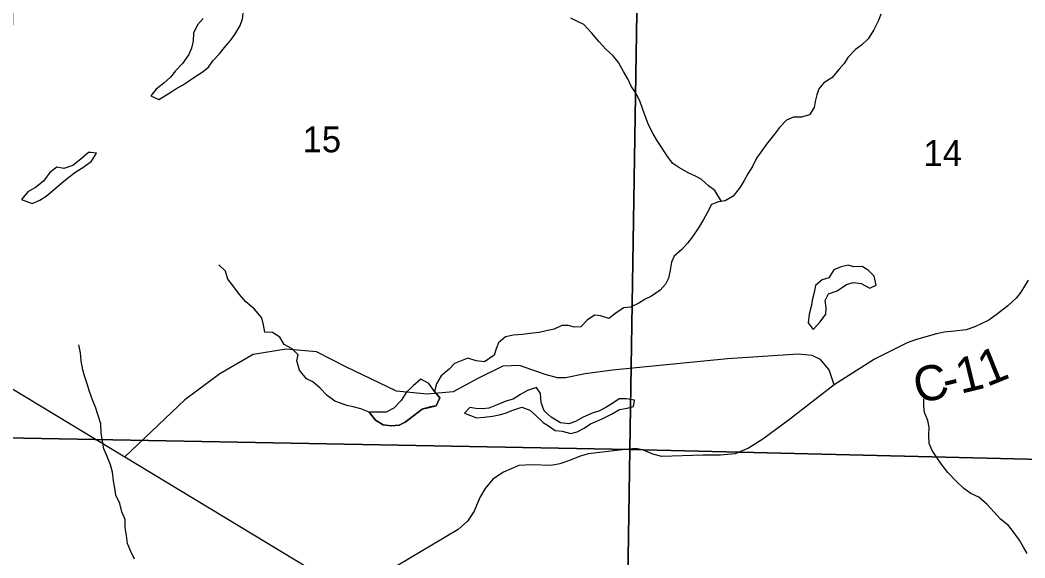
# Model space of a CAD drawing. Extents: x 2043100 to 2470832, y 443715 to 810583.
# Drawn here: x 2210644 to 2219225, y 654518 to 659112 of the extents above; entities that cross this region are included whole.
import ezdxf

# ---------------------------------------------------------------- set-up
doc = ezdxf.new("R2010")
doc.units = 0
for name, color, linetype in [('GM_X_County_Road', 7, 'Continuous'), ('GM_X_County_Road_Text', 7, 'Continuous'), ('GM_X_Minor_Lake', 7, 'Continuous'), ('GM_X_Minor_River', 7, 'Continuous'), ('GM_X_Section', 7, 'Continuous'), ('GM_X_Section_Text', 7, 'Continuous'), ('GM_X_Township_ROW', 7, 'Continuous')]:
    doc.layers.add(name, color=color, linetype=linetype)

msp = doc.modelspace()

# ---------------------------------------------------------------- linework, layer by layer
at = {"layer": 'GM_X_County_Road'}
for points in [[(2201432.4, 661229.5), (2201432.9, 661229.5), (2201841, 661250.1), (2202196.8, 661256.4), (2202604.5, 661226.7), (2202894.4, 661184.9), (2203102.3, 661113), (2203522.2, 660857), (2207731.3, 657682), (2211538.7, 655381.3), (2213115.5, 654428.6), (2213390.9, 654231.1)], [(2219253.5, 656890.7), (2219189.6, 656786.5), (2219149.7, 656736.4), (2219079.8, 656672.1), (2218991.8, 656603.9), (2218915.9, 656549.7), (2218798, 656491.5), (2218722.1, 656465.3), (2218624.1, 656455.1), (2218536.1, 656447), (2218470.2, 656430.9), (2218298.3, 656382.5), (2218220.3, 656354.4), (2217940.5, 656215.8), (2217594.7, 655995.4), (2217215.2, 655699.9), (2216987.4, 655531.4), (2216863.6, 655455.1), (2216751.6, 655406.8), (2216625.7, 655394.6), (2216473.8, 655394.4), (2216123.9, 655383.9), (2216047.9, 655403.8), (2215967.9, 655439.7), (2215905.9, 655453.7), (2215809.9, 655443.5), (2215498.1, 655407), (2215426.1, 655386.9), (2215336.2, 655350.7), (2215254.2, 655320.5), (2215180.3, 655308.4), (2215012.3, 655314.2), (2214902.4, 655308), (2214772.5, 655251.7), (2214682.5, 655189.5), (2214614.6, 655111.3), (2214570.7, 655033.1), (2214520.8, 654916.9), (2214464.9, 654830.7), (2214385, 654760.5), (2213436.7, 654198.1)]]:
    msp.add_lwpolyline(points, dxfattribs=at)
at = {"layer": 'GM_X_Minor_Lake'}
for points in [[(2211939, 658501.3), (2211973.2, 658523.5), (2212030.9, 658555.9), (2212082.6, 658590.3), (2212136.2, 658626.7), (2212197.9, 658667.2), (2212253.5, 658709.6), (2212289, 658763.9), (2212346.5, 658822.4), (2212390.1, 658878.7), (2212439.6, 658937.1), (2212479.2, 658987.5), (2212520.6, 659059.8), (2212542.1, 659120), (2212551.6, 659194.1), (2212565.1, 659262.3), (2212590.7, 659316.5), (2212627.8, 659434.9)], [(2212206.6, 659125.7), (2212159.1, 659071.3), (2212125.6, 658999), (2212122.1, 658934.9), (2212106.6, 658870.7), (2212085, 658816.5), (2212029.6, 658742.1), (2211972.1, 658679.6), (2211928.6, 658625.3), (2211873, 658572.8), (2211805.5, 658520.3), (2211760, 658466), (2211830.1, 658434.4), (2211907.6, 658481), (2211939, 658501.3)], [(2211246.9, 657979.8), (2211228.2, 657981.9), (2211162.7, 657923.4), (2211093.2, 657870.8), (2211017.5, 657844.3), (2210957.5, 657855.9), (2210898, 657809.4), (2210842.6, 657735), (2210777, 657682.5), (2210709.4, 657644), (2210656, 657579.6)], [(2210656, 657579.6), (2210746.1, 657546.2), (2210813.7, 657574.7), (2210865.4, 657609.1), (2210917.1, 657649.4), (2210984.5, 657708), (2211050.1, 657760.5), (2211121.5, 657817), (2211189.2, 657857.5), (2211252.7, 657906), (2211296.2, 657974.3), (2211246.9, 657979.8)], [(2217942.8, 656898.4), (2217937.2, 656924.5), (2217887.1, 656976.4), (2217835, 657008.3), (2217765.1, 657004), (2217715.1, 657017.9), (2217655.1, 657005.6), (2217593.2, 656979.4), (2217549.4, 656911.2), (2217493.5, 656893), (2217437.7, 656844.7), (2217423.9, 656784.6), (2217412.1, 656730.5), (2217398.2, 656666.4), (2217382.5, 656600.2), (2217374.7, 656526.1), (2217416.8, 656468.2)], [(2217416.8, 656468.2), (2217476.6, 656534.5), (2217524.4, 656600.7), (2217528.2, 656652.8), (2217518, 656716.8), (2217547.9, 656775), (2217621.8, 656799.3), (2217701.6, 656853.6), (2217757.5, 656871.8), (2217827.5, 656862.1), (2217899.6, 656822.3), (2217953.5, 656848.5), (2217942.8, 656898.4)], [(2214183.3, 655939.8), (2214133.4, 656009), (2214065.3, 656044.5), (2213999.8, 655988), (2213942.3, 655929.6), (2213898.8, 655861.3), (2213835.4, 655796.8), (2213769.7, 655762.3), (2213625.3, 655763.1)], [(2213625.3, 655763.1), (2213679.8, 655695.5), (2213746, 655654), (2213812, 655646.5), (2213881.9, 655653.1), (2213933.6, 655677.5), (2214003.2, 655730.2), (2214076.6, 655788.8), (2214198.3, 655817.8), (2214229.7, 655884.2), (2214183.3, 655939.8)], [(2215888.5, 655846.8), (2215891.3, 655866.3), (2215821.3, 655878.1), (2215761.3, 655875.9), (2215705.4, 655839.7), (2215645.6, 655801.4), (2215585.7, 655771.2), (2215529.8, 655755), (2215447.9, 655718.6), (2215386, 655684.4), (2215330.1, 655662.2), (2215260.1, 655671.9), (2215180, 655719.7), (2215119.9, 655775.6), (2215093.7, 655845.6), (2215087.4, 655921.6), (2215055.3, 655973.6), (2214977.4, 655949.3), (2214917.5, 655913), (2214853.7, 655874.8), (2214791.8, 655856.5), (2214717.9, 655826.2), (2214648, 655798), (2214592, 655791.8), (2214536.1, 655795.6), (2214486, 655803.4), (2214438.2, 655753.2)], [(2214438.2, 655753.2), (2214542.3, 655713.5), (2214608.3, 655719.8), (2214678.2, 655730), (2214736.1, 655740.2), (2214790.1, 655754.4), (2214844, 655776.6), (2214927.9, 655804.9), (2214995.9, 655779.2), (2215046, 655737.3), (2215112.2, 655675.4), (2215164.3, 655639.6), (2215214.3, 655607.7), (2215274.3, 655599.9), (2215348.4, 655580.2), (2215400.3, 655594.4), (2215462.2, 655626.6), (2215514.1, 655662.8), (2215568, 655687), (2215619.9, 655709.2), (2215693.7, 655745.5), (2215761.6, 655785.8), (2215829.5, 655798), (2215883.5, 655812.2), (2215888.5, 655846.8)]]:
    msp.add_lwpolyline(points, dxfattribs=at)
at = {"layer": 'GM_X_Minor_River'}
for points in [[(2217994.4, 659161.5), (2217974.6, 659107.4), (2217934.8, 659027.2), (2217885.1, 658950.9), (2217829.3, 658896.6), (2217777.4, 658860.4), (2217713.6, 658792.1), (2217681.8, 658741.9), (2217640, 658691.7), (2217576.2, 658617.3), (2217508.4, 658575.1), (2217464.5, 658524.8), (2217446.7, 658472.7), (2217434.9, 658416.6), (2217425.1, 658364.5), (2217385.3, 658302.3), (2217317.4, 658282), (2217247.4, 658283.8), (2217189.5, 658257.5), (2217129.7, 658195.3), (2217085.9, 658137), (2217018.2, 658050.7), (2216968.4, 657984.4), (2216932.6, 657932.2), (2216898.8, 657862), (2216859, 657797.8), (2216827.2, 657741.7), (2216793.4, 657685.5), (2216733.7, 657609.2), (2216663.8, 657568.9), (2216607.9, 657558.7), (2216548, 657536.4), (2216510.2, 657464.2), (2216480.4, 657408), (2216438.6, 657337.8), (2216382.9, 657257.5), (2216343, 657205.3), (2216295.2, 657151.1), (2216229.4, 657094.8), (2216207.6, 657044.7), (2216195.8, 656976.6), (2216182, 656906.4), (2216156.2, 656856.3), (2216110.4, 656806.1), (2216036.5, 656753.8), (2215982.6, 656727.6), (2215926.8, 656693.3), (2215856.9, 656659), (2215798.9, 656654.8), (2215743.1, 656616.6), (2215671.3, 656564.3), (2215601.2, 656586.1), (2215549.2, 656591.9), (2215487.4, 656547.7), (2215431.6, 656491.4), (2215377.6, 656489.2), (2215323.6, 656503), (2215271.6, 656502.9), (2215203.7, 656470.6), (2215135.8, 656458.3), (2215077.9, 656444.1), (2214997.9, 656433.8), (2214934, 656427.6), (2214858, 656421.3), (2214788.1, 656407.1), (2214730.3, 656354.8), (2214708.4, 656304.7), (2214692.6, 656248.6), (2214608.8, 656192.2), (2214538.8, 656200), (2214468.8, 656223.8), (2214353.5, 656179.4)], [(2216633.1, 657563.3), (2216575.6, 657656.7), (2216521.5, 657696.5), (2216461.3, 657754.4), (2216407.3, 657780.2), (2216355.2, 657804.1), (2216269.1, 657851.9), (2216219, 657887.7), (2216172.8, 657945.7), (2216120.6, 658027.6), (2216082.5, 658087.5), (2216050.3, 658141.5), (2216010.1, 658217.4), (2215991.9, 658271.4), (2215961.7, 658347.4), (2215937.5, 658423.4), (2215899.3, 658493.4), (2215863.1, 658547.4), (2215832.9, 658611.3), (2215796.8, 658673.3), (2215754.6, 658749.2), (2215708.4, 658807.2), (2215648.3, 658861), (2215586.1, 658928.9), (2215525.9, 659000.8), (2215457.7, 659072.7), (2215405.6, 659098.5), (2215347.6, 659128.4)], [(2214353.5, 656179.4), (2214307.7, 656131), (2214240.2, 656072.4), (2214200.8, 656006), (2214183.3, 655939.8), (2214229.7, 655884.2), (2214198.3, 655817.8), (2214146.4, 655807.4), (2214076.6, 655788.8), (2214003.2, 655730.2), (2213933.6, 655677.5), (2213881.9, 655653.1), (2213812, 655646.5), (2213746, 655654), (2213679.8, 655695.5), (2213625.3, 655763.1), (2213555.1, 655792.5), (2213489.1, 655808), (2213435, 655819.6), (2213380.9, 655839.2), (2213330.8, 655856.8), (2213266.5, 655906.3), (2213206.1, 655967.8), (2213143.7, 656021.4), (2213089.5, 656049), (2213031, 656122.5), (2213006.4, 656200.4), (2213020, 656252.6), (2212967.6, 656304.2), (2212899.4, 656339.7), (2212863, 656403.4), (2212800.7, 656442.9), (2212734.7, 656446.4), (2212722.3, 656508.4), (2212707.8, 656568.3), (2212643.2, 656645.8), (2212570.8, 656705.3), (2212516.4, 656766.9), (2212469.9, 656832.6), (2212419.5, 656898.3), (2212396.9, 656968.2), (2212340.6, 657021.7)], [(2211621.2, 654507.7), (2211588.7, 654573.5), (2211562.2, 654641.3), (2211551.7, 654709.3), (2211541.1, 654779.2), (2211542.6, 654845.3), (2211514.1, 654911.1), (2211495.6, 654983), (2211461, 655052.8), (2211452.6, 655112.8), (2211442.1, 655176.8), (2211433.5, 655250.7), (2211417, 655312.7), (2211382.4, 655398.4), (2211360, 655450.3), (2211337, 655582.2), (2211332.3, 655662.2), (2211311.8, 655734.2), (2211289.2, 655806), (2211264.8, 655859.9), (2211236.2, 655939.7), (2211217.7, 656005.6), (2211195.2, 656073.5), (2211180.8, 656125.4), (2211166.2, 656201.4), (2211159.7, 656269.4), (2211145.2, 656337.3)], [(2219243.9, 654556.6), (2219213.7, 654608.6), (2219177.6, 654670.5), (2219125.4, 654742.4), (2219085.2, 654794.3), (2219015.1, 654848.1), (2218962.9, 654910), (2218900.7, 654977.8), (2218830.6, 655037.7), (2218764.5, 655069.5), (2218702.4, 655111.3), (2218638.3, 655173.1), (2218568.1, 655249), (2218509.9, 655322.8), (2218465.7, 655384.7), (2218433.5, 655436.7), (2218407.4, 655494.7), (2218403.2, 655566.7), (2218407, 655634.8), (2218396.8, 655690.8), (2218368.6, 655760.8), (2218360.4, 655812.8), (2218362.2, 655876.9)]]:
    msp.add_lwpolyline(points, dxfattribs=at)
at = {"layer": 'GM_X_Section'}
for points in [[(2210609.8, 660874.9), (2215937.6, 660776.7), (2215851, 655443.7), (2210521.8, 655544.1)], [(2215937.6, 660776.7), (2221178.6, 660689.2), (2221126.3, 655316.5), (2215851, 655443.7)], [(2210521.8, 655544.1), (2215851, 655443.7), (2215768.5, 650088.7), (2210437.6, 650213.3)], [(2221126.3, 655316.5), (2221049.8, 649971.6), (2215768.5, 650088.7), (2215851, 655443.7)]]:
    msp.add_lwpolyline(points, close=True, dxfattribs=at)
at = {"layer": 'GM_X_Township_ROW'}
msp.add_lwpolyline([(2217594.7, 655995.4), (2217554.6, 656125.1), (2217477.9, 656212.6), (2217407.6, 656248.1), (2217287.5, 656259.2), (2216685.7, 656218.4), (2215704.3, 656120.6), (2215470.4, 656090.7), (2215300.7, 656057.3), (2215234.7, 656056.8), (2215128.4, 656086), (2214907.8, 656160.4), (2214767.8, 656155.3), (2214552.6, 656049.5), (2214343.4, 655937.6), (2214119.8, 655917), (2213858, 655942), (2213425, 656151.1), (2213174.6, 656277.8), (2212917.4, 656300.5), (2212633.7, 656255.7), (2212350, 656091.4), (2212051.4, 655867.4), (2211538.7, 655381.3)], dxfattribs=at)

# ---------------------------------------------------------------- texts
at = {"layer": 'GM_X_County_Road_Text'}
for s, rotation, p in [('1', 22.00743, (2218899.9, 655977.1)), ('C', 13.14733, (2218312.3, 655833.5)), ('1', 13.78031, (2218675.6, 655918.6)), ('-', 13.2521, (2218552.8, 655889.7))]:
    msp.add_text(s, height=300, rotation=rotation, dxfattribs=at).set_placement(p)
at = {"layer": 'GM_X_Section_Text'}
for s, p in [('15', (2213056.8, 657982.6)), ('14', (2218358.8, 657865.4))]:
    msp.add_text(s, height=220.83, rotation=0.00001, dxfattribs=at).set_placement(p)

doc.saveas('drawing.dxf')
